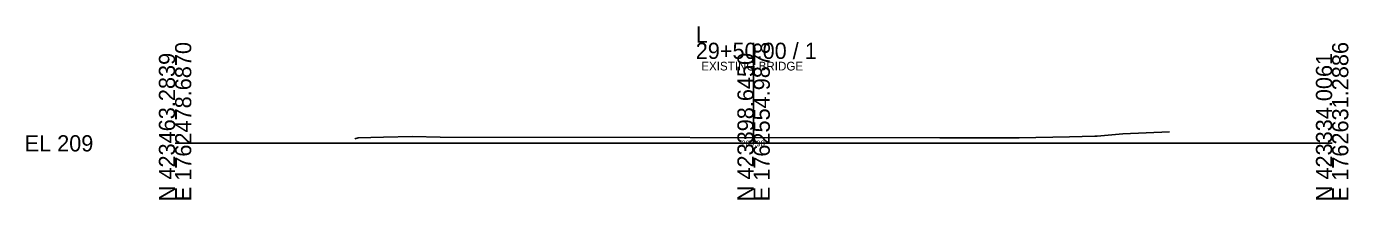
# Model space of a CAD drawing. Extents: x -26 to 3203, y -11010 to 4024.
# Drawn here: x -25.7 to 202.8, y 3990.3 to 4020.2 of the extents above; entities that cross this region are included whole.
import ezdxf

# ---------------------------------------------------------------- set-up
doc = ezdxf.new("R2010")
doc.units = 0
for name, color, linetype in [('Default', 7, 'Continuous'), ('Exist Cross Section Cell', 7, 'Continuous'), ('Exist XS Center Line Elevation Label', 7, 'Continuous'), ('Exist XS Ground Line', 7, 'Continuous'), ('Prop XS SE Text', 7, 'Continuous')]:
    doc.layers.add(name, color=color, linetype=linetype)

msp = doc.modelspace()

# ---------------------------------------------------------------- linework, layer by layer
at = {"layer": 'Exist Cross Section Cell'}
for p, q in [((100, 4000), (100, 4017.36)), ((0, 4000), (100, 4000)), ((100, 4000), (200, 4000))]:
    msp.add_line(p, q, dxfattribs=at)
at = {"layer": 'Exist XS Ground Line'}
msp.add_lwpolyline([(31.08, 4000.79), (31.64, 4000.93), (36.02, 4001.04), (41.04, 4001.15), (45.83, 4001.09), (132.18, 4000.92), (145.17, 4000.96), (145.89, 4000.92), (154.6, 4001.11), (158.99, 4001.24), (159.36, 4001.25), (163.83, 4001.61), (171.88, 4001.98)], dxfattribs=at)
msp.add_lwpolyline([(31.08, 4000.79), (31.64, 4000.93), (36.02, 4001.04), (41.04, 4001.15), (45.83, 4001.09), (132.18, 4000.92), (145.17, 4000.96), (145.89, 4000.92), (154.6, 4001.11), (158.99, 4001.24), (159.36, 4001.25), (163.83, 4001.61), (171.88, 4001.98)], dxfattribs=at)
msp.add_lwpolyline([(31.08, 4000.79), (31.64, 4000.93), (36.02, 4001.04), (41.04, 4001.15), (45.83, 4001.09), (132.18, 4000.92), (145.17, 4000.96), (145.89, 4000.92), (154.6, 4001.11), (158.99, 4001.24), (159.36, 4001.25), (163.83, 4001.61), (171.88, 4001.98)], dxfattribs=at)
msp.add_lwpolyline([(31.08, 4000.79), (31.64, 4000.93), (36.02, 4001.04), (41.04, 4001.15), (45.83, 4001.09), (132.18, 4000.92), (145.17, 4000.96), (145.89, 4000.92), (154.6, 4001.11), (158.99, 4001.24), (159.36, 4001.25), (163.83, 4001.61), (171.88, 4001.98)], dxfattribs=at)
msp.add_lwpolyline([(31.08, 4000.79), (31.64, 4000.93), (36.02, 4001.04), (41.04, 4001.15), (45.83, 4001.09), (132.18, 4000.92), (145.17, 4000.96), (145.89, 4000.92), (154.6, 4001.11), (158.99, 4001.24), (159.36, 4001.25), (163.83, 4001.61), (171.88, 4001.98)], dxfattribs=at)

# ---------------------------------------------------------------- texts
at = {"layer": 'Default'}
msp.add_text('-', height=0.0001, dxfattribs=at).set_placement((0, 4000))
at = {"layer": 'Exist Cross Section Cell'}
for s, p in [('L', (90, 4017.36)), ('29+50.00 / 1', (90, 4014.56)), ('EL 209', (-26, 3998.6))]:
    msp.add_text(s, height=2.8, dxfattribs=at).set_placement(p)
for s, p in [('N 423463.2839', (0, 3990)), ('E 1762478.6870', (2.8, 3990)), ('N 423398.6450', (100, 3990)), ('E 1762554.9878', (102.8, 3990)), ('N 423334.0061', (200, 3990)), ('E 1762631.2886', (202.8, 3990))]:
    msp.add_text(s, height=2.8, rotation=90, dxfattribs=at).set_placement(p)
at = {"layer": 'Exist XS Center Line Elevation Label'}
msp.add_text('209.98', height=1, dxfattribs=at).set_placement((97.86, 3999.48))
at = {"layer": 'Prop XS SE Text'}
msp.add_text('EXISTING BRIDGE', height=1.5, rotation=360, dxfattribs=at).set_placement((90.95, 4012.57))

doc.saveas('drawing.dxf')
